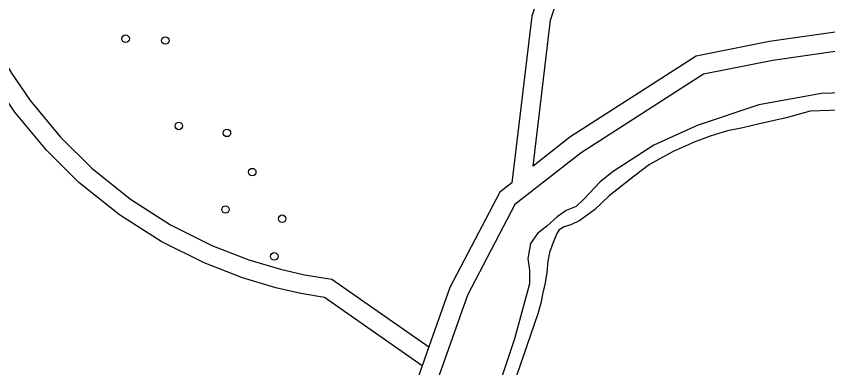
# Model space of a CAD drawing. Extents: x 162186 to 163152, y 385513 to 386513.
# Drawn here: x 162690.4 to 162796.4, y 385583 to 385628.9 of the extents above; entities that cross this region are included whole.
import ezdxf

# ---------------------------------------------------------------- set-up
doc = ezdxf.new("R2010")
doc.units = 0
for name, color, linetype in [('IMGEO_Boom', 7, 'Continuous'), ('IMGEO_Grasland_overig', 7, 'Continuous'), ('IMGEO_Groenvoorziening', 7, 'Continuous'), ('IMGEO_Loofbos', 7, 'Continuous'), ('IMGEO_Waterloop', 7, 'Continuous')]:
    doc.layers.add(name, color=color, linetype=linetype)

msp = doc.modelspace()

# ---------------------------------------------------------------- linework, layer by layer
at = {"layer": 'IMGEO_Boom'}
for centre in [(162704.71, 385625.95), (162709.9, 385625.72), (162711.66, 385614.56), (162717.94, 385613.65), (162721.25, 385608.53), (162717.76, 385603.65), (162725.16, 385602.44), (162724.13, 385597.52)]:
    msp.add_circle(centre, 0.489, dxfattribs=at)
at = {"layer": 'IMGEO_Grasland_overig'}
for points in [[(162816.11, 385626.96), (162789.24, 385623.12), (162780.18, 385621.32), (162764.2, 385611.04), (162755.57, 385604.28), (162749.36, 385592.45), (162741.45, 385570.06), (162737.11, 385559.91)], [(162744.32, 385585.7), (162743.46, 385583.25)]]:
    msp.add_lwpolyline(points, dxfattribs=at)
at = {"layer": 'IMGEO_Groenvoorziening'}
msp.add_lwpolyline([(162804, 385619.05), (162795.63, 385618.81), (162787.44, 385617.31), (162779.38, 385614.62), (162773.73, 385612.06), (162768.41, 385608.6), (162766.7, 385607.28), (162764.62, 385605.05), (162763.55, 385604.03), (162762.27, 385603.52), (162761.1, 385602.67), (162759.74, 385601.45), (162758.52, 385600.5), (162757.58, 385599.22), (162757.23, 385597.24), (162757.46, 385595.73), (162757.45, 385593.94), (162755.5, 385586.77), (162753.06, 385579.45), (162750.16, 385571.09), (162743.71, 385560.08)], dxfattribs=at)
at = {"layer": 'IMGEO_Loofbos'}
for points in [[(162860.91, 385785.47), (162830.29, 385770.26), (162801.49, 385755.96), (162693.07, 385686.91), (162682.72, 385674.72), (162680.78, 385655.95), (162680.74, 385651.06), (162681.37, 385644.1), (162682.57, 385638.24), (162684.39, 385632.41), (162686.57, 385627.31), (162688.2, 385624.17), (162689.82, 385621.44), (162692.25, 385617.89), (162696.21, 385613.09), (162700.28, 385609.06), (162705.36, 385604.98), (162710.58, 385601.65), (162715.96, 385598.95), (162720.79, 385597.08), (162724.95, 385595.84), (162728.07, 385595.13), (162731.64, 385594.53), (162744.32, 385585.7)], [(162860.91, 385785.47), (162865.74, 385772.24), (162874.53, 385748.55), (162872.45, 385725.51), (162870.33, 385709.93), (162870.17, 385708.73), (162865.18, 385698.94), (162856.69, 385692.87), (162836.97, 385685.2), (162801.04, 385673.8), (162778.46, 385665.44), (162769.57, 385658.56), (162763.04, 385644.76), (162757.76, 385628.91), (162755.17, 385607.14), (162753.6, 385605.92), (162747.06, 385593.45), (162744.32, 385585.7)], [(162743.46, 385583.25), (162730.68, 385592.16), (162727.58, 385592.68), (162724.32, 385593.42), (162719.99, 385594.71), (162714.95, 385596.66), (162709.35, 385599.47), (162703.9, 385602.95), (162698.61, 385607.19), (162694.36, 385611.4), (162690.25, 385616.38), (162687.71, 385620.1), (162686.02, 385622.95), (162684.3, 385626.24), (162682.04, 385631.54), (162680.14, 385637.61), (162678.89, 385643.73), (162678.24, 385650.96), (162678.29, 385656.08), (162679.96, 385672.41)], [(162816.06, 385629.48), (162788.82, 385625.59), (162779.23, 385623.68), (162762.75, 385613.08), (162757.94, 385609.32), (162760.21, 385628.36), (162765.37, 385643.83), (162771.57, 385656.95), (162779.68, 385663.23), (162801.85, 385671.43)], [(162743.46, 385583.25), (162739.12, 385570.97), (162734.39, 385559.92)]]:
    msp.add_lwpolyline(points, dxfattribs=at)
at = {"layer": 'IMGEO_Waterloop'}
msp.add_lwpolyline([(162800.47, 385616.72), (162794.15, 385616.5), (162791.01, 385615.64), (162787.51, 385614.84), (162785.35, 385614.3), (162783.33, 385613.91), (162781.06, 385613.22), (162778.98, 385612.45), (162776.22, 385611.22), (162773.14, 385609.53), (162771.14, 385607.99), (162767.88, 385605.41), (162765.96, 385603.6), (162764.04, 385602.2), (162762.87, 385601.66), (162761.98, 385601.38), (162761.35, 385600.99), (162761.03, 385600.53), (162760.57, 385599.32), (162760.1, 385598.03), (162759.85, 385596.88), (162759.74, 385595.4), (162759.53, 385594.08), (162759.21, 385592.77), (162758.95, 385591.4), (162758.54, 385590.02), (162754.85, 385579.26)], dxfattribs=at)

doc.saveas('drawing.dxf')
